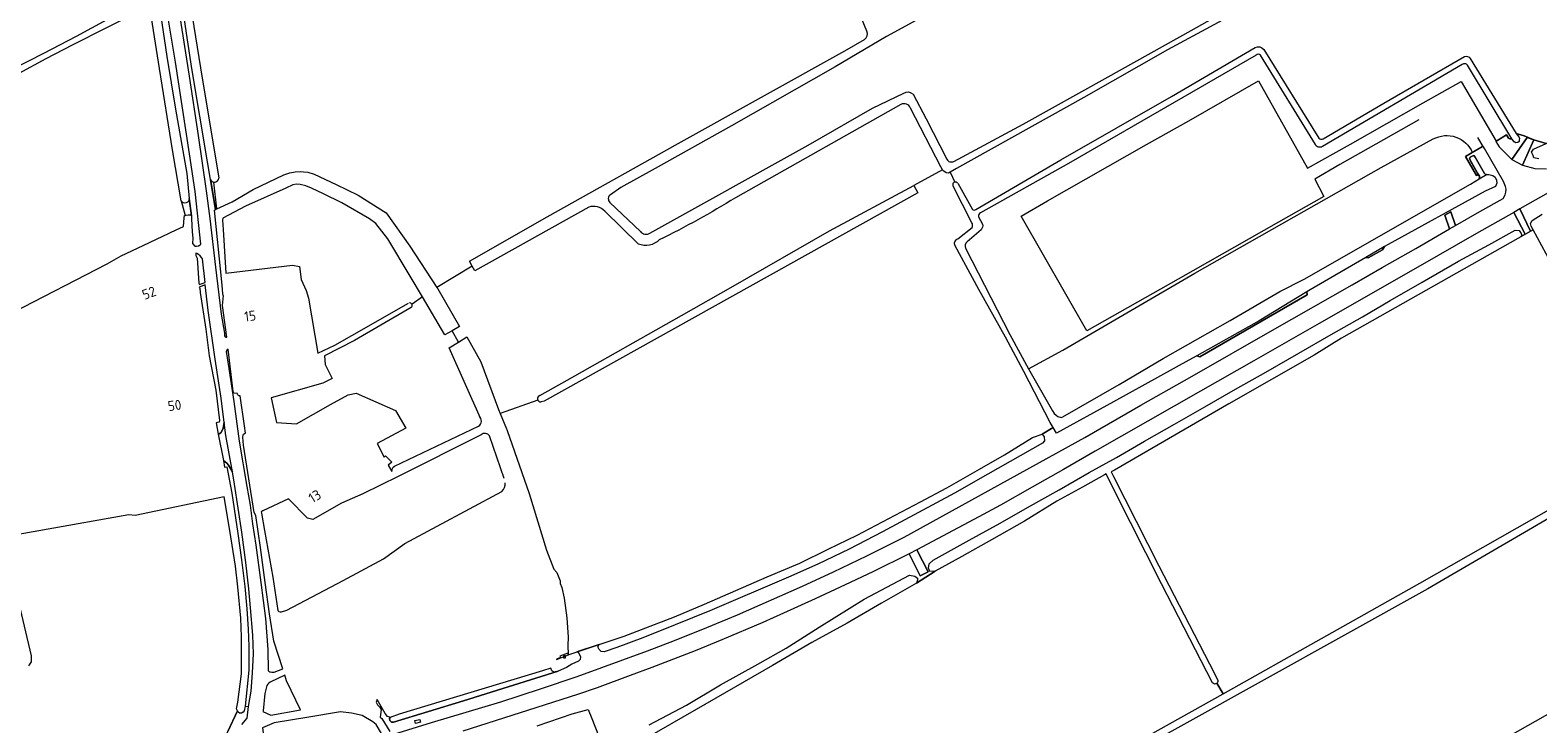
# Model space of a CAD drawing. Header units: metres. Extents: x 209813 to 223847, y 571801 to 587119.
# Tile 682 of 746: x 220852 to 221455, y 583363 to 583640. Entities that reach past the tile are written whole.
import ezdxf
from ezdxf.enums import TextEntityAlignment as Align

# ---------------------------------------------------------------- set-up
doc = ezdxf.new("R2010")
doc.units = ezdxf.units.M
for name, color, linetype, lineweight in [('B-RO-GR-BEPLANTING_CULTUUR_BOSPLANTSOEN-GV', 8, 'Continuous', 0), ('B-RO-GR-BOUWLAND-GV', 8, 'Continuous', 0), ('B-RO-GR-GRAS-GV', 8, 'Continuous', 0), ('B-RO-KW-KUNSTWERK_STUW-GV', 8, 'Continuous', 0), ('B-RO-OG-BEBOUWING-T18', 8, 'Continuous', 0), ('B-RO-OG-HOOGTEPUNT-S', 8, 'Continuous', 0), ('B-RO-OG-WATER_GREPPEL-GV', 8, 'Continuous', 0), ('B-RO-OG-WEG-GV', 8, 'Continuous', 0), ('B-RO-VH-VERHARDING_GRASBETONSTEEN-GV', 8, 'Continuous', 0), ('B-RO-VH-VERHARDING_HALFVERHARDING-GV', 8, 'Continuous', 0), ('B-RO-VH-VERHARDING_STRAATBAKSTEEN-GV', 8, 'Continuous', 0)]:
    doc.layers.add(name, color=color, linetype=linetype, lineweight=lineweight)
doc.styles.add('NLCS-ISO', font='txt')
doc.styles.add('NLCS-ISO-M200-T18', font='txt', dxfattribs={"height": 0.36})

# ---------------------------------------------------------------- blocks, each defined once
blk = doc.blocks.new('SIE-HOOGTEMERK-SO')
at = {"color": 0, "linetype": 'ByBlock', "lineweight": 18}
blk.add_lwpolyline([(-2, -2), (2, -2), (2, 2), (-2, 2)], close=True, dxfattribs=at)
at = {"color": 0, "linetype": 'ByBlock', "lineweight": 18, "style": 'NLCS-ISO'}
blk.add_text('NAP', height=1.5, dxfattribs=at).set_placement((0.1, 0), align=Align.MIDDLE_CENTER)

msp = doc.modelspace()

# ---------------------------------------------------------------- linework, layer by layer
at = {"layer": 'B-RO-GR-BEPLANTING_CULTUUR_BOSPLANTSOEN-GV', "flags": 128}
for points in [[(221393.378, 583553.506), (221385.893, 583549.159), (221386.893, 583549.006), (221392.543, 583552.212)], [(221318.395, 583509.928), (221319.628, 583509.472), (221362.561, 583534.206), (221362.312, 583535.424), (221343.364, 583523.846)]]:
    msp.add_lwpolyline(points, close=True, dxfattribs=at)
at = {"layer": 'B-RO-GR-BOUWLAND-GV', "flags": 128}
for points in [[(221462.232, 583546.322), (221460.696, 583545.559), (221458.025, 583550.685), (221452.749, 583560.261), (221376.188, 583516.93), (221365.278, 583510.114), (221331.191, 583490.728), (221285.55, 583464.138), (221284.233, 583463.511), (221285.067, 583461.689), (221303.237, 583425.866), (221325.47, 583382.908), (221326.819, 583380.065), (221326.847, 583379.641), (221326.703, 583379.263), (221326.442, 583379.056), (221328.901, 583374.773), (221407.556, 583419.003), (221491.172, 583466.519), (221492.366, 583464.882), (221496.178, 583467.93), (221489.166, 583482.88), (221463.732, 583540.788)], [(221478.225, 583456.166), (221452.578, 583441.054), (221410.642, 583416.712), (221312.084, 583361.812), (221268.453, 583337.662)], [(221306.259, 583280.155), (221386.161, 583325.583), (221493.012, 583386.061)]]:
    msp.add_lwpolyline(points, dxfattribs=at)
at = {"layer": 'B-RO-GR-GRAS-GV', "flags": 128}
for points in [[(221532.562, 583752.67), (221530.373, 583756.298), (221504.848, 583741.288), (221461.725, 583717.481), (221403.888, 583685.965), (221366.997, 583664.715), (221340.559, 583650.449), (221306.753, 583632.127), (221273.33, 583613.095), (221222.408, 583584.747), (221219.879, 583583.292)], [(221427.576, 583628.647), (221446.036, 583598.701), (221449.238, 583597.847), (221453.023, 583596.256), (221458.038, 583594.742), (221458.827, 583595.109), (221472.016, 583602.77), (221486.55, 583610.843), (221499.739, 583618.716), (221519.315, 583629.779), (221544.502, 583644.296), (221560.974, 583653.3), (221571.798, 583659.605), (221582.185, 583665.789), (221583.237, 583666.581), (221583.391, 583666.672), (221583.394, 583667.424), (221563.355, 583700.027), (221532.216, 583751.665)], [(221357.105, 583726.477), (221333.51, 583713.568), (221298.799, 583694.244), (221261.02, 583674.041), (221223.989, 583653.762), (221194.44, 583637.481), (221173.897, 583625.353), (221132.489, 583601.8), (221102.071, 583584.808), (221088.368, 583577.133), (221084.169, 583574.282)], [(220833.12, 583618.331), (220857.807, 583630.801), (220870.8, 583637.666), (220890.657, 583648.463), (220897.645, 583651.64), (220898.476, 583651.947), (220898.594, 583652.131), (220896.904, 583666.977), (220895.018, 583679.499), (220892.372, 583700.798), (220891.94, 583701.347), (220841.77, 583674.684)], [(220909.153, 583694.468), (220920.434, 583624.987), (220927.66, 583580.82)], [(221186.519, 583639.659), (221176.278, 583664.806), (221173.286, 583672.113), (221164.217, 583697.889)], [(221221.301, 583587.573), (221249.061, 583602.42), (221283.044, 583621.382), (221316.133, 583639.966), (221349.324, 583658.745), (221375.875, 583673.306), (221386.44, 583679.663)], [(220912.63, 583571.775), (220909.204, 583592.162), (220904.028, 583624.706), (220900.369, 583647.431), (220900.051, 583648.091), (220899.478, 583648.449), (220898.891, 583648.595), (220898.276, 583648.636), (220896.545, 583647.921), (220869.063, 583633.989), (220858.62, 583628.523), (220804.523, 583599.295), (220780.025, 583586.141), (220739.593, 583564.792), (220695.12, 583541.191)], [(221028.931, 583545.697), (221027.784, 583547.761), (221058.841, 583565.366), (221111.219, 583594.701), (221177.788, 583631.707), (221185.697, 583636.294)], [(221230.12, 583568.345), (221264.057, 583588.272), (221308.298, 583613.498), (221341.719, 583633.149)], [(221342.155, 583630.106), (221267.137, 583586.729), (221231.981, 583567.012)], [(221365.771, 583594.323), (221343.89, 583630.02)], [(221345.161, 583632.338), (221367.132, 583596.854)], [(221368.929, 583596.647), (221393.114, 583610.819), (221425.29, 583629.522)], [(221407.096, 583604.216), (221389.877, 583594.43), (221375.577, 583586.333), (221365.5, 583580.543), (221369.165, 583573.557), (221351.092, 583563.236), (221310.942, 583540.568), (221274.524, 583519.848), (221248.174, 583565.63), (221258.717, 583571.779), (221298.245, 583594.34), (221315.237, 583603.794), (221343.033, 583619.772), (221362.608, 583584.831), (221379.825, 583594.522), (221408.902, 583610.961), (221423.993, 583619.523), (221438.042, 583595.614), (221442.173, 583598.217), (221442.977, 583596.841), (221443.394, 583596.56), (221443.96, 583596.56), (221444.289, 583596.6), (221426.549, 583625.995)], [(221424.418, 583626.262), (221368.574, 583593.51)], [(221099.879, 583558.92), (221163.14, 583594.047), (221188.839, 583608.916), (221201.346, 583614.894)], [(221200.155, 583610.372), (221134.143, 583573.072)], [(221205.031, 583614.412), (221210.286, 583604.633), (221218.577, 583588.426)], [(221216.757, 583584.145), (221216.115, 583585.462), (221204.04, 583608.913)], [(221428.467, 583591.102), (221432.577, 583593.504), (221432.824, 583593.545), (221430.728, 583597.143)], [(221225.969, 583552.898), (221243.731, 583518.35), (221251.166, 583504.622), (221264.856, 583512.132), (221317.643, 583542.906), (221392.065, 583585.114), (221412.89, 583596.546)], [(221431.165, 583580.56), (221431.405, 583581.062), (221431.298, 583581.661), (221430.867, 583582.324), (221430.185, 583581.931), (221425.785, 583589.534), (221428.467, 583591.102)], [(220924.329, 583580.42), (220926.341, 583568.323), (220926.867, 583568.563), (220925.75, 583579.313)], [(220926.867, 583568.563), (220933.023, 583571.372), (220941.389, 583576.353), (220953.628, 583582.204), (220956.107, 583582.955), (220958.243, 583583.345), (220960.214, 583583.511), (220961.575, 583583.463), (220963.221, 583583.225), (220965.731, 583582.525), (220974.567, 583578.369), (220983.373, 583574.024), (220994.517, 583566.957), (221003.976, 583553.716), (221014.778, 583537.234)], [(221219.879, 583583.292), (221219.216, 583582.911), (221218.269, 583582.993), (221216.877, 583583.898), (221216.757, 583584.145), (221205.337, 583577.971), (221206.924, 583574.994), (221057.634, 583491.772), (221056.478, 583491.479)], [(221219.879, 583583.292), (221221.779, 583579.322)], [(221251.166, 583504.622), (221260.691, 583487.869), (221261.415, 583486.797), (221262.158, 583486.13), (221262.838, 583485.669), (221264.213, 583485.254), (221264.877, 583485.459), (221287.442, 583498.458), (221305.024, 583508.771), (221331.729, 583524.042), (221351.637, 583535.613), (221361.322, 583540.476), (221427.696, 583578.42), (221431.165, 583580.56)], [(221009.064, 583533.421), (221004.157, 583541.722), (220995.159, 583556.68), (220990.38, 583562.773), (220987.888, 583564.612), (220976.907, 583570.961), (220969.574, 583574.661), (220964.74, 583576.944), (220962.408, 583577.761), (220960.146, 583578.338), (220958.683, 583578.457), (220957.306, 583578.251), (220954.512, 583576.946), (220938.366, 583569.693), (220929.283, 583564.824), (220929.152, 583564.151), (220929.409, 583560.341), (220930.522, 583542.94), (220957.13, 583546.047), (220959.908, 583545.518), (220960.57, 583540.358), (220962.554, 583535.993), (220963.48, 583532.95), (220967.211, 583510.979)], [(221055.887, 583493.978), (221066.8, 583500.076), (221112.58, 583526.048), (221133.141, 583537.758), (221171.678, 583559.774), (221205.337, 583577.971)], [(221228.554, 583563.013), (221221.11, 583577.631)], [(221222.871, 583578.824), (221228.75, 583568.341)], [(220912.63, 583571.775), (220914.194, 583566.003), (220914.604, 583566.146), (220915.463, 583566.238), (220916.544, 583566.165), (220916.778, 583565.83), (220915.868, 583572.802)], [(221075.466, 583569.309), (221029.943, 583543.876), (221028.931, 583545.697), (221014.778, 583537.234), (221015.152, 583536.664), (221023.846, 583521.553), (221020.918, 583519.915)], [(221095.34, 583554.505), (221081.889, 583567.631)], [(221083.91, 583571.181), (221096.095, 583559.536)], [(220755.406, 583439.341), (220739.75, 583465.24), (220738.554, 583467.754), (220751.32, 583474.831), (220757.34, 583478.271), (220767.857, 583483.695), (220808.537, 583505.788), (220817.532, 583510.616), (220823.089, 583514.188), (220824.808, 583515.71), (220827.454, 583517.231), (220845.446, 583527.219), (220883.149, 583546.666), (220888.705, 583549.775), (220897.437, 583553.942), (220910.666, 583560.16), (220913.571, 583561.527), (220913.873, 583565.087), (220914.037, 583565.949), (220914.194, 583566.003)], [(221222.943, 583556.663), (221228.682, 583561.157)], [(221231.195, 583565.396), (221232.817, 583562.448)], [(221232.216, 583560.224), (221226.63, 583555.427)], [(221079.644, 583394.531), (221089.607, 583397.847), (221098.292, 583401.171), (221109.731, 583405.584), (221121.678, 583410.557), (221146.813, 583421.467), (221159.867, 583427.011), (221171.126, 583432.559), (221182.68, 583438.218), (221208.017, 583451.488), (221218.502, 583457.155), (221231.57, 583464.553), (221241.533, 583470.323), (221252.77, 583477.225), (221256.607, 583478.584), (221261.009, 583481.214), (221259.82, 583483.204), (221249.314, 583503.57), (221241.92, 583517.315), (221231.349, 583536.326), (221221.887, 583553.768)], [(220967.211, 583510.979), (220974.056, 583514.186), (220980.805, 583517.978), (221003.524, 583530.928)], [(221032.301, 583484.886), (221019.788, 583513.014), (221023.391, 583515.296), (221020.918, 583519.915), (221018.012, 583518.287), (221009.064, 583533.421), (221004.878, 583530.457)], [(221004.572, 583529.19), (220981.865, 583516.05), (220969.894, 583509.908), (220970.163, 583506.422), (220973.004, 583500.858), (220969.301, 583498.992), (220948.6, 583493.06), (220950.715, 583483.258), (220958.702, 583482.656), (220972.346, 583490.359), (220979.418, 583494.271), (220982.539, 583494.877), (220998.227, 583488.03), (221002.388, 583481.009), (220990.905, 583474.825), (220993.766, 583469.311), (220994.348, 583469.841), (220996.809, 583467.301), (220995.378, 583466.203)], [(221023.391, 583515.296), (221026.834, 583517.478), (221032.344, 583507.46), (221039.482, 583488.437), (221040.128, 583486.853)], [(221055.193, 583492.115), (221040.128, 583486.853), (221042.632, 583480.709)], [(221032.471, 583478.351), (220999.4, 583461.689), (220985.247, 583454.657), (220976.648, 583450.953), (220965.271, 583444.471), (220963.154, 583445), (220955.481, 583452.673), (220945.305, 583447.847)], [(220997.854, 583465.714), (221031.472, 583481.78)], [(221041.714, 583460.786), (221035.897, 583477.842)], [(221042.893, 583480.068), (221051.71, 583454.78), (221058.658, 583432.245), (221061.596, 583424.656), (221062.8, 583423.233), (221064.003, 583419.872), (221064.131, 583418.904), (221064.741, 583417.201), (221065.671, 583412.941), (221066.725, 583405.115), (221067.301, 583397.469), (221067.156, 583394.027), (221067.315, 583390.456), (221067.659, 583390.474), (221079.644, 583394.531)], [(220995.378, 583466.203), (220996.87, 583463.687)], [(221278.214, 583346.397), (221328.901, 583374.773), (221326.442, 583379.056), (221326.228, 583378.887), (221325.428, 583378.6), (221325.01, 583378.829), (221324.7, 583379.227), (221304.354, 583418.695), (221285.71, 583455.676), (221282.222, 583462.652), (221281.482, 583462.336), (221272.691, 583457.421), (221262.454, 583451.787), (221249.553, 583443.791), (221236.438, 583436.309), (221224.547, 583429.665), (221213.842, 583423.774), (221206.369, 583419.059), (221192.39, 583410.966), (221178.666, 583403.064), (221164.609, 583395.233), (221148.938, 583386.06), (221118.436, 583368.48), (221098.014, 583356.834)], [(220851.599, 583338.193), (220857.025, 583320.098), (220861.963, 583308.663), (220914.685, 583338.949), (220919.761, 583342.247), (220924.42, 583346.208), (220926.16, 583348.759), (220931.366, 583359.721), (220935.136, 583367.973), (220934.708, 583368.708), (220935.258, 583371.438), (220936.804, 583382.72), (220936.782, 583397.579), (220936.528, 583405.051), (220935.343, 583417.56), (220934.369, 583425.794), (220932.104, 583440.018), (220929.817, 583453.516), (220894.237, 583446), (220891.728, 583446.317), (220841.586, 583437.435), (220852.745, 583389.93), (220852.753, 583387.494), (220851.641, 583385.911)], [(220945.305, 583447.847), (220944.599, 583447.559), (220944.783, 583446.996), (220945.895, 583440.039), (220949.274, 583421.402), (220951.242, 583408.123), (220951.639, 583407.692), (220952.144, 583407.594), (220952.676, 583407.58), (220954.89, 583408.199), (220977.395, 583420.034), (220993.481, 583428.706), (221001.953, 583434.815), (221040.744, 583455.624)]]:
    msp.add_lwpolyline(points, dxfattribs=at)
at = {"layer": 'B-RO-GR-GRAS-GV'}
for points in [[(221185.697, 583636.294, 0.3676711), (221186.519, 583639.659)], [(221341.719, 583633.149, -0.3317305), (221345.161, 583632.338)], [(221343.89, 583630.02, 0.4231302), (221342.155, 583630.106)], [(221425.29, 583629.522, -0.4128443), (221427.576, 583628.647)], [(221426.549, 583625.995, 0.4433728), (221424.418, 583626.262)], [(221201.346, 583614.894, -0.3711673), (221205.031, 583614.412)], [(221204.04, 583608.913, 0.4271938), (221200.155, 583610.372)], [(221412.89, 583596.546, -0.4470125), (221428.467, 583591.102)], [(221368.574, 583593.51, -0.4453887), (221365.771, 583594.323)], [(221367.132, 583596.854, 0.3498103), (221368.929, 583596.647)], [(221218.577, 583588.426, 0.4196117), (221221.301, 583587.573)], [(221084.169, 583574.282, 0.4774632), (221083.91, 583571.181)], [(221134.143, 583573.072, -0.0242739), (221103.63, 583556.206)], [(220915.868, 583572.802, -0.8033944), (220912.63, 583571.775)], [(221081.889, 583567.631, 0.2907913), (221075.466, 583569.309)], [(221228.75, 583568.341, 0.3634971), (221230.12, 583568.345)], [(221231.981, 583567.012, 0.3937247), (221231.195, 583565.396)], [(221228.682, 583561.157, 0.2422724), (221228.554, 583563.013)], [(221232.817, 583562.448, -0.2655441), (221232.216, 583560.224)], [(221103.63, 583556.206, -0.2952202), (221095.34, 583554.505)], [(221096.095, 583559.536, 0.372725), (221099.879, 583558.92)], [(221221.887, 583553.768, -0.456736), (221222.943, 583556.663)], [(221226.63, 583555.427, 0.3261551), (221225.969, 583552.898)], [(221031.472, 583481.78, 0.5248509), (221031.664, 583485.633)], [(221035.897, 583477.842, 0.4215766), (221032.471, 583478.351)], [(221042.632, 583480.709, 0.057192), (221042.893, 583480.068)], [(220996.87, 583463.687, -0.2741456), (220997.854, 583465.714)], [(221040.744, 583455.624, 0.2157671), (221042.111, 583459.16)]]:
    msp.add_lwpolyline(points, format="xyb", dxfattribs=at)
for centre, radius, start, end in [((220925.945, 583581.029), 1.727, 200.653998, 355.233833), ((221221.96, 583578.274), 1.064, 31.150546, 217.723962), ((221003.962, 583530.008), 1.02, 306.703411, 98.366236), ((221056.31, 583492.76), 1.29, 109.157941, 275.019742)]:
    msp.add_arc(centre, radius, start, end, dxfattribs=at)
at = {"layer": 'B-RO-KW-KUNSTWERK_STUW-GV', "flags": 128}
msp.add_lwpolyline([(221062.579, 583388.683), (221062.666, 583388.458), (221067.355, 583390.351), (221067.077, 583391.074), (221063.973, 583389.879), (221064.194, 583389.305)], close=True, dxfattribs=at)
at = {"layer": 'B-RO-OG-WATER_GREPPEL-GV', "flags": 128}
for points in [[(221431.165, 583580.56), (221434.112, 583582.278), (221433.751, 583582.373), (221433.339, 583582.772), (221429.613, 583589.321), (221429.019, 583589.875), (221428.429, 583589.725), (221427.581, 583589.293), (221427.313, 583588.585), (221430.536, 583582.834), (221431.298, 583581.661), (221431.405, 583581.062)], [(221063.261, 583383.782), (221061.548, 583383.373), (221060.717, 583383.92), (221060.283, 583385.087), (221056.989, 583383.986), (220999.758, 583366.631), (220996.09, 583365.304), (220995.846, 583364.87), (220996.055, 583364.117), (220996.646, 583363.412), (220997.516, 583363.42), (221025.48, 583372.008)]]:
    msp.add_lwpolyline(points, close=True, dxfattribs=at)
at = {"layer": 'B-RO-OG-WEG-GV', "flags": 128}
for points in [[(220903.424, 583652.98), (220906.887, 583629.543), (220910.439, 583608.402), (220914.878, 583582.684), (220915.868, 583572.802), (220916.778, 583565.83), (220916.783, 583564.637), (220917.009, 583559.401), (220917.288, 583556.889), (220917.192, 583554.749), (220918.13, 583553.749), (220918.753, 583553.754), (220919.57, 583553.877), (220920.243, 583554.204), (220920.558, 583554.509), (220918.219, 583575.6), (220916.003, 583590.579), (220910.351, 583627.181), (220907.344, 583645.622)], [(220911.912, 583647.061), (220915.876, 583621.695), (220919.483, 583597.972), (220922.626, 583575.75), (220924.126, 583564.782), (220926.376, 583545.311), (220928.66, 583526.489), (220929.948, 583518.987), (220930.023, 583517.835), (220930.287, 583517.485), (220930.555, 583517.368), (220930.94, 583517.286), (220929.169, 583530.038), (220929.552, 583533.93), (220929.442, 583534.044), (220929.268, 583534.631), (220928.992, 583538.165), (220925.92, 583568.075), (220926.341, 583568.323), (220916.98, 583624.669), (220912.083, 583656.708)], [(220997.636, 583358.629), (221012.707, 583363.242), (221040.369, 583371.584), (221056.235, 583376.716), (221070.816, 583381.687), (221099.01, 583391.975), (221109.799, 583396.137), (221122.642, 583401.303), (221134.932, 583406.377), (221160.902, 583417.815), (221173.248, 583423.537), (221186.639, 583429.962), (221201.488, 583437.399), (221273.694, 583477.274), (221296.077, 583490.112), (221316.487, 583501.753), (221348.641, 583520.142), (221380.44, 583538.264), (221392.42, 583545.174), (221405.888, 583552.819), (221419.395, 583560.609), (221417.437, 583566.064), (221419.868, 583567.368), (221421.798, 583561.99), (221431.485, 583567.545), (221440.76, 583572.782), (221441.56, 583574.184), (221441.868, 583575.248), (221441.993, 583576.534), (221441.78, 583577.612), (221440.987, 583579.553), (221433.376, 583592.674), (221432.952, 583593.452), (221432.83, 583593.546), (221432.577, 583593.504), (221425.785, 583589.534), (221430.185, 583581.931), (221430.867, 583582.324), (221427.901, 583587.483), (221427.313, 583588.585), (221427.581, 583589.293), (221428.429, 583589.725), (221429.019, 583589.875), (221429.613, 583589.321), (221433.339, 583582.772), (221433.751, 583582.373), (221434.112, 583582.278), (221435.112, 583582.316), (221436.606, 583581.971), (221437.647, 583581.322), (221438.124, 583580.097), (221438.328, 583578.844), (221437.721, 583577.58), (221433.59, 583575.74), (221394.919, 583554.401), (221393.378, 583553.506), (221392.543, 583552.212), (221386.893, 583549.006), (221385.893, 583549.159), (221363.663, 583536.249), (221362.312, 583535.424), (221362.561, 583534.206), (221319.628, 583509.472), (221318.395, 583509.928), (221315.286, 583508.195), (221285.169, 583491.537), (221262.397, 583478.891), (221261.009, 583481.214), (221256.607, 583478.584), (221257.458, 583477.475), (221257.575, 583475.942), (221256.807, 583474.961), (221234.912, 583462.551), (221221.554, 583455.009), (221192.804, 583439.482), (221179.58, 583432.634), (221167.034, 583426.648), (221155.274, 583421.446), (221123.825, 583407.894), (221109.95, 583402.287), (221097.042, 583397.124), (221086.697, 583393.333), (221081.66, 583391.596), (221080.405, 583391.674), (221079.608, 583392.478), (221079.149, 583393.595), (221079.644, 583394.531), (221070.708, 583391.577), (221071.392, 583391.277), (221072.169, 583389.612), (221072.099, 583388.533), (221071.327, 583387.774), (221068.763, 583386.628), (221066.585, 583385.27), (221063.261, 583383.782), (221025.48, 583372.008), (220997.516, 583363.42), (220996.646, 583363.412), (220996.055, 583364.117), (220995.846, 583364.87), (220996.09, 583365.304), (220996.032, 583365.464), (220995.105, 583365.751), (220994.198, 583366.937), (220990.969, 583372.449), (220990.615, 583371.465), (220991.105, 583370.412), (220991.921, 583369.542), (220992.618, 583368.448), (220992.222, 583365.454), (220992.815, 583364.887), (220995.987, 583359.731)], [(221455.031, 583588.552), (221453.103, 583588.999), (221452.774, 583589.997), (221452.168, 583591.22), (221452.857, 583592.43), (221458.038, 583594.742), (221453.023, 583596.256), (221448.492, 583586.088), (221453.382, 583584.704), (221458.065, 583584.579)], [(221461.864, 583576.812), (221447.423, 583568.591), (221451.766, 583559.705), (221452.749, 583560.261), (221451.962, 583561.689), (221451.778, 583562.696), (221452.368, 583564.016), (221456.374, 583566.521)], [(221099.628, 583362.348), (221114.546, 583370.207), (221128.115, 583378.323), (221142.979, 583386.629), (221154.365, 583392.957), (221167.549, 583401.381), (221185.582, 583412.559), (221203.607, 583422.192), (221205.738, 583421.762), (221206.774, 583421.06), (221206.872, 583420.239), (221206.369, 583419.059), (221213.842, 583423.774), (221211.731, 583423.668), (221211.188, 583424.932), (221211.523, 583426.687), (221213.037, 583428.179), (221227.415, 583436.173), (221239.873, 583442.991), (221250.734, 583449.238), (221263.451, 583456.291), (221275.452, 583463.275), (221286.337, 583469.27), (221297.543, 583475.763), (221309.438, 583482.564), (221321.645, 583489.428), (221333.877, 583496.534), (221346.03, 583503.301), (221359.148, 583510.965), (221372.051, 583518.394), (221384.554, 583525.396), (221395.591, 583532.018), (221408.427, 583539.332), (221422.911, 583547.753), (221435.06, 583554.279), (221445.61, 583560.139), (221447.154, 583559.953), (221448.037, 583558.775), (221448.247, 583558.021), (221447.891, 583557.512), (221449.613, 583558.487), (221445.046, 583567.157), (221430.167, 583558.742), (221406.743, 583545.352), (221367.309, 583522.765), (221341.199, 583507.842), (221319.934, 583495.715), (221277.831, 583471.706), (221265.12, 583464.48), (221252.637, 583457.417), (221239.996, 583450.226), (221231.311, 583445.474), (221206.546, 583432.363), (221211.047, 583423.524), (221207.945, 583421.91), (221203.436, 583430.753), (221189.024, 583423.583), (221177.911, 583418.293), (221165.955, 583412.699), (221153.306, 583406.968), (221144.97, 583403.276), (221128.685, 583396.366), (221117.958, 583391.967), (221100.649, 583385.25), (221092.035, 583382.049), (221078.787, 583377.225), (221071.043, 583374.519), (221025.123, 583359.859)], [(220935.194, 583494.836), (220933.709, 583494.923), (220933.464, 583495.618), (220931.382, 583512.465), (220930.974, 583512.2), (220930.647, 583511.645), (220931.746, 583504.761), (220933.762, 583491.564), (220935.857, 583475.72), (220938.871, 583457.683), (220940.18, 583450.18), (220941.128, 583442.68), (220942.436, 583434.197), (220944.55, 583419.268), (220946.339, 583404.914), (220947.344, 583392.53), (220947.422, 583384.129)], [(220947.422, 583384.129), (220947.669, 583383.878), (220948.098, 583383.572), (220948.853, 583383.45), (220949.791, 583383.45), (220953.257, 583384.757), (220949.736, 583395.801), (220947.993, 583406.7), (220946.166, 583419.223), (220944.333, 583433.239), (220942.426, 583446.006), (220941.84, 583447.278), (220937.517, 583474.096), (220937.328, 583477.326), (220937.381, 583478.111), (220937.625, 583478.585), (220938.225, 583478.949), (220938.416, 583478.98), (220937.958, 583481.897), (220936.214, 583493.842), (220935.822, 583493.84)], [(220938.252, 583369.815), (220937.796, 583367.964), (220937.389, 583367.483), (220936.728, 583367.075), (220936.01, 583367.008), (220935.382, 583367.393), (220935.136, 583367.973), (220931.366, 583359.721)], [(220936.85, 583362.482), (220939.022, 583364.986), (220939.552, 583369.726)], [(221054.875, 583361.91), (221068.812, 583366.825), (221075.202, 583368.539), (221076.667, 583364.88), (221080.801, 583354.365)]]:
    msp.add_lwpolyline(points, dxfattribs=at)
for points in [[(221453.023, 583596.256), (221449.238, 583597.847), (221446.036, 583598.701), (221447.002, 583597.442), (221447.352, 583596.79), (221447.219, 583596.168), (221447.255, 583595.553), (221446.712, 583595.142), (221445.832, 583594.961), (221445.192, 583595.408), (221444.289, 583596.6), (221443.96, 583596.56), (221443.394, 583596.56), (221442.977, 583596.841), (221442.173, 583598.217), (221437.909, 583595.53), (221439.251, 583593.401), (221444.273, 583588.324), (221450.347, 583597.177)], [(220919.79, 583538.409), (220922.192, 583539.238), (220921.198, 583548.634), (220920.815, 583549.222), (220920.243, 583549.875), (220919.549, 583550.427), (220918.917, 583550.733), (220918.457, 583550.85), (220918.558, 583549.956), (220919.055, 583548.887), (220919.69, 583538.936)], [(220919.937, 583537.008), (220920.15, 583536.902), (220920.229, 583535.214), (220922.447, 583520.575), (220923.817, 583509.83), (220926.542, 583496.074), (220928.013, 583483.979), (220927.797, 583483.29), (220927.15, 583483.184), (220926.581, 583483.041), (220927.46, 583478.487), (220927.888, 583478.651), (220928.495, 583479.151), (220929.03, 583480.009), (220929.388, 583480.902), (220929.862, 583483.187), (220928.637, 583492.993), (220926.241, 583508.474), (220923.409, 583527.948), (220922.298, 583538.184), (220919.902, 583537.344)], [(220929.512, 583468.065), (220930.011, 583465.392), (220930.943, 583465.551), (220932.913, 583454.949), (220935.357, 583438.91), (220936.757, 583428.29), (220938.09, 583417.632), (220938.858, 583408.717), (220939.485, 583400.556), (220939.726, 583393.636), (220939.625, 583384.16), (220938.252, 583369.815), (220939.552, 583369.726), (220940.601, 583375.806), (220941.175, 583383.119), (220941.602, 583390.783), (220941.248, 583398.244), (220940.376, 583409.105), (220939.646, 583416.676), (220938.545, 583427.297), (220936.834, 583439.323), (220934.01, 583458.604), (220933.123, 583463.518), (220931.566, 583466.111), (220930.852, 583467.004)], [(220960.278, 583368.302), (220954.713, 583379.896), (220954.014, 583382.23), (220948.261, 583379.387), (220947.608, 583378.938), (220947.22, 583378.591), (220946.94, 583378.034), (220946.126, 583374.849), (220945.469, 583367.988), (220945.255, 583367.699), (220948.495, 583366.28)], [(220992.182, 583356.96), (220992.637, 583358.963), (220990.608, 583362.535), (220989.259, 583363.52), (220984.909, 583366.087), (220980.719, 583366.985), (220976.326, 583367.555), (220975.514, 583367.48), (220963.621, 583365.47), (220949.869, 583363.175), (220945.191, 583361.191), (220945.611, 583358.129), (220947.295, 583352.342), (220948.743, 583349.094), (220950.928, 583347.025), (220954.372, 583345.78), (220956.709, 583345.442), (220968.111, 583349.377), (220989.517, 583356.144)], [(221006.324, 583362.901), (221005.964, 583364.044), (221007.974, 583364.56), (221008.259, 583363.459)]]:
    msp.add_lwpolyline(points, close=True, dxfattribs=at)
at = {"layer": 'B-RO-OG-WEG-GV'}
msp.add_lwpolyline([(220935.822, 583493.84, -0.3222973), (220935.194, 583494.836)], format="xyb", dxfattribs=at)
at = {"layer": 'B-RO-VH-VERHARDING_GRASBETONSTEEN-GV', "flags": 128}
msp.add_lwpolyline([(221453.023, 583596.256), (221450.347, 583597.177), (221444.273, 583588.324), (221448.492, 583586.088)], close=True, dxfattribs=at)
at = {"layer": 'B-RO-VH-VERHARDING_HALFVERHARDING-GV', "flags": 128}
msp.add_lwpolyline([(220927.46, 583478.487), (220929.512, 583468.065), (220930.852, 583467.004), (220931.566, 583466.111), (220933.123, 583463.518), (220930.511, 583477.995), (220929.862, 583483.187), (220929.388, 583480.902), (220929.03, 583480.009), (220928.495, 583479.151), (220927.888, 583478.651)], close=True, dxfattribs=at)
at = {"layer": 'B-RO-VH-VERHARDING_STRAATBAKSTEEN-GV', "flags": 128}
for points in [[(221419.395, 583560.609), (221421.798, 583561.99), (221419.868, 583567.368), (221417.437, 583566.064)], [(221445.046, 583567.157), (221449.613, 583558.487), (221451.766, 583559.705), (221447.423, 583568.591)], [(221206.546, 583432.363), (221203.436, 583430.753), (221207.945, 583421.91), (221211.047, 583423.524)]]:
    msp.add_lwpolyline(points, close=True, dxfattribs=at)

# ---------------------------------------------------------------- block references
at = {"layer": 'B-RO-OG-HOOGTEPUNT-S', "xscale": 0.2, "yscale": 0.2, "zscale": 0.2}
msp.add_blockref('SIE-HOOGTEMERK-SO', (221065.806, 583389.565), dxfattribs=at)

# ---------------------------------------------------------------- texts
at = {"layer": 'B-RO-OG-BEBOUWING-T18', "style": 'NLCS-ISO-M200-T18'}
for s, rotation, p in [('52', 20.5, (220899.819, 583534.999)), ('15', 6.9, (220940.2, 583525.802)), ('50', 7.9, (220910.022, 583490.054)), ('13', 31.7, (220966.036, 583453.728))]:
    msp.add_text(s, height=4, rotation=rotation, dxfattribs=at).set_placement(p, align=Align.MIDDLE)

doc.saveas('drawing.dxf')
